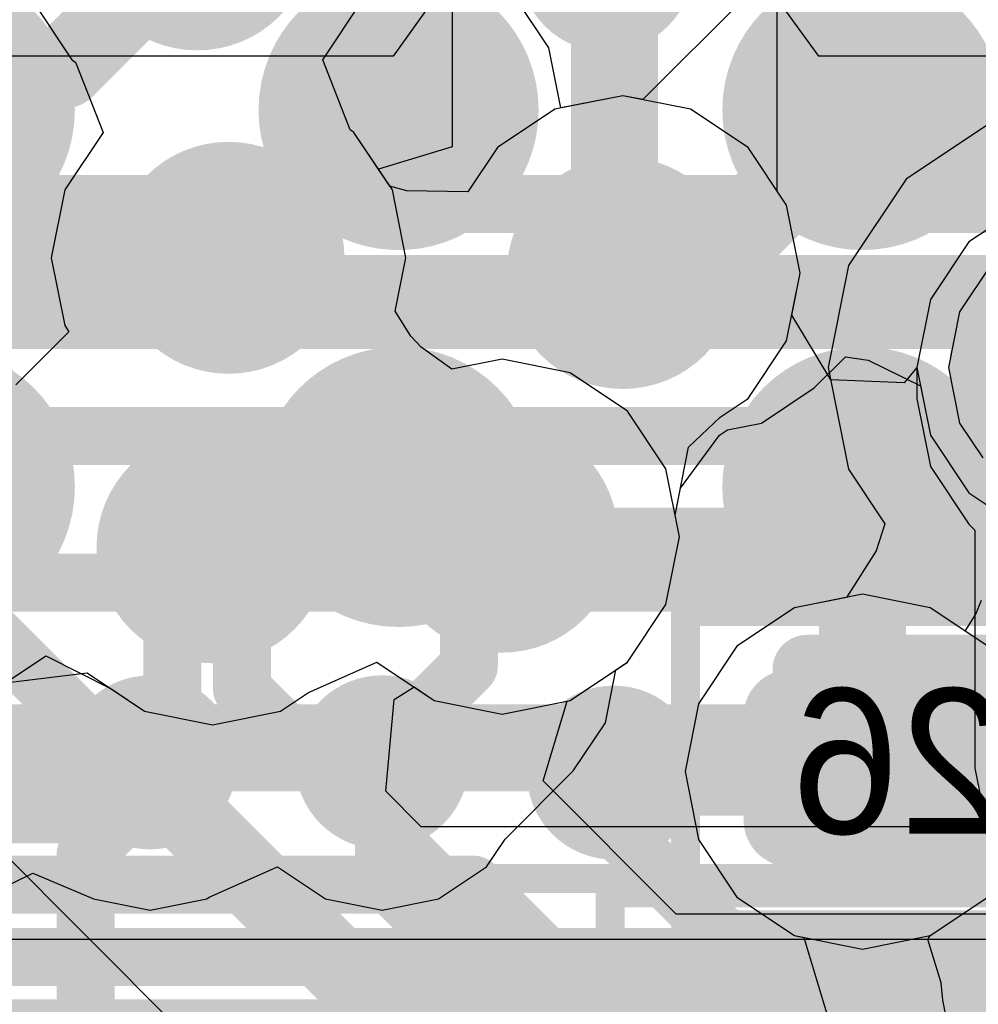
# Model space of a CAD drawing. Header units: millimetres. Extents: x -2 to 68, y -2 to 27.4.
# Tile 457 of 594: x 47.2 to 48.9, y 7.8 to 9.5. Entities that reach past the tile are written whole.
import ezdxf

# ---------------------------------------------------------------- set-up
doc = ezdxf.new("R2010")
doc.units = ezdxf.units.MM
for name, color, linetype in [('BottomLayer', 5, 'Continuous'), ('BottomPaste', 16, 'Continuous'), ('BottomSolder', 6, 'Continuous'), ('DrillGuide', 244, 'Continuous'), ('Mechanical10', 56, 'Continuous'), ('Mechanical13', 56, 'Continuous'), ('Mechanical15', 56, 'Continuous'), ('Mechanical17', 56, 'Continuous'), ('Mechanical6', 56, 'Continuous'), ('MidLayer1', 16, 'Continuous'), ('MidLayer2', 76, 'Continuous'), ('MidLayer3', 90, 'Continuous'), ('MidLayer4', 156, 'Continuous'), ('MidLayer5', 130, 'Continuous'), ('MidLayer6', 216, 'Continuous'), ('MidLayer7', 6, 'Continuous'), ('MidLayer8', 54, 'Continuous'), ('MultiLayer', 9, 'Continuous'), ('TopLayer', 1, 'Continuous'), ('TopPaste', 8, 'Continuous'), ('TopSolder', 216, 'Continuous'), ('ViaHoleLayer', 16, 'Continuous')]:
    doc.layers.add(name, color=color, linetype=linetype)

# ---------------------------------------------------------------- blocks, each defined once
blk = doc.blocks.new('CAP_0201_B_100')
at = {"layer": 'BottomLayer', "const_width": 0.0806}
for points in [[(-0.3897, 0.0894, 1), (-0.3091, 0.0894, 1)], [(-0.2409, 0.0894, 1), (-0.1603, 0.0894, 1)], [(0.1603, 0.0894, 1), (0.2409, 0.0894, 1)], [(0.3091, 0.0894, 1), (0.3897, 0.0894, 1)], [(-0.3897, -0.0894, 1), (-0.3091, -0.0894, 1)], [(-0.2409, -0.0894, 1), (-0.1603, -0.0894, 1)], [(0.1603, -0.0894, 1), (0.2409, -0.0894, 1)], [(0.3091, -0.0894, 1), (0.3897, -0.0894, 1)]]:
    blk.add_lwpolyline(points, format="xyb", close=True, dxfattribs=at)
at = {"layer": 'BottomLayer'}
for points in [[(-0.2006, 0.17), (-0.3494, 0.17), (-0.2006, -0.17), (-0.3494, -0.17)], [(0.2006, -0.17), (0.3494, -0.17), (0.2006, 0.17), (0.3494, 0.17)], [(-0.12, 0.0894), (-0.43, 0.0894), (-0.12, -0.0894), (-0.43, -0.0894)], [(0.12, -0.0894), (0.43, -0.0894), (0.12, 0.0894), (0.43, 0.0894)]]:
    blk.add_solid(points, dxfattribs=at)
at = {"layer": 'BottomPaste', "const_width": 0.0806}
for points in [[(-0.3897, 0.0894, 1), (-0.3091, 0.0894, 1)], [(-0.2409, 0.0894, 1), (-0.1603, 0.0894, 1)], [(0.1603, 0.0894, 1), (0.2409, 0.0894, 1)], [(0.3091, 0.0894, 1), (0.3897, 0.0894, 1)], [(-0.3897, -0.0894, 1), (-0.3091, -0.0894, 1)], [(-0.2409, -0.0894, 1), (-0.1603, -0.0894, 1)], [(0.1603, -0.0894, 1), (0.2409, -0.0894, 1)], [(0.3091, -0.0894, 1), (0.3897, -0.0894, 1)]]:
    blk.add_lwpolyline(points, format="xyb", close=True, dxfattribs=at)
at = {"layer": 'BottomPaste'}
for points in [[(-0.2006, 0.17), (-0.3494, 0.17), (-0.2006, -0.17), (-0.3494, -0.17)], [(0.2006, -0.17), (0.3494, -0.17), (0.2006, 0.17), (0.3494, 0.17)], [(-0.12, 0.0894), (-0.43, 0.0894), (-0.12, -0.0894), (-0.43, -0.0894)], [(0.12, -0.0894), (0.43, -0.0894), (0.12, 0.0894), (0.43, 0.0894)]]:
    blk.add_solid(points, dxfattribs=at)
at = {"layer": 'BottomSolder', "const_width": 0.0806}
for points in [[(-0.3897, 0.0894, 1), (-0.3091, 0.0894, 1)], [(-0.2409, 0.0894, 1), (-0.1603, 0.0894, 1)], [(0.1603, 0.0894, 1), (0.2409, 0.0894, 1)], [(0.3091, 0.0894, 1), (0.3897, 0.0894, 1)], [(-0.3897, -0.0894, 1), (-0.3091, -0.0894, 1)], [(-0.2409, -0.0894, 1), (-0.1603, -0.0894, 1)], [(0.1603, -0.0894, 1), (0.2409, -0.0894, 1)], [(0.3091, -0.0894, 1), (0.3897, -0.0894, 1)]]:
    blk.add_lwpolyline(points, format="xyb", close=True, dxfattribs=at)
at = {"layer": 'BottomSolder'}
for points in [[(-0.2006, 0.17), (-0.3494, 0.17), (-0.2006, -0.17), (-0.3494, -0.17)], [(0.2006, -0.17), (0.3494, -0.17), (0.2006, 0.17), (0.3494, 0.17)], [(-0.12, 0.0894), (-0.43, 0.0894), (-0.12, -0.0894), (-0.43, -0.0894)], [(0.12, -0.0894), (0.43, -0.0894), (0.12, 0.0894), (0.43, 0.0894)]]:
    blk.add_solid(points, dxfattribs=at)
at = {"layer": 'Mechanical10', "const_width": 0.12}
for points in [[(-0.32, 0.17), (0.32, 0.17)], [(-0.32, -0.17), (-0.32, 0.17)], [(0.32, -0.17), (0.32, 0.17)], [(-0.32, -0.17), (0.32, -0.17)]]:
    blk.add_lwpolyline(points, dxfattribs=at)
at = {"layer": 'Mechanical10', "const_width": 0.06}
for points in [[(-0.35, 0.17, 1), (-0.29, 0.17, 1)], [(-0.35, 0.17, 1), (-0.29, 0.17, 1)], [(0.29, 0.17, 1), (0.35, 0.17, 1)], [(0.29, 0.17, 1), (0.35, 0.17, 1)], [(-0.35, -0.17, 1), (-0.29, -0.17, 1)], [(-0.35, -0.17, 1), (-0.29, -0.17, 1)], [(0.29, -0.17, 1), (0.35, -0.17, 1)], [(0.29, -0.17, 1), (0.35, -0.17, 1)]]:
    blk.add_lwpolyline(points, format="xyb", close=True, dxfattribs=at)
at = {"layer": 'Mechanical6', "const_width": 0.05}
for points in [[(-0.53, 0.27), (0.53, 0.27)], [(-0.53, -0.27), (-0.53, 0.27)], [(0.53, -0.27), (0.53, 0.27)], [(0, -0.135), (0, 0.135)], [(-0.135, 0), (0.135, 0)], [(-0.53, -0.27), (0.53, -0.27)]]:
    blk.add_lwpolyline(points, dxfattribs=at)
at = {"layer": 'Mechanical6'}
for points, const_width in [([(-0.5425, 0.27, 1), (-0.5175, 0.27, 1)], 0.025), ([(-0.5425, 0.27, 1), (-0.5175, 0.27, 1)], 0.025), ([(0.5175, 0.27, 1), (0.5425, 0.27, 1)], 0.025), ([(0.5175, 0.27, 1), (0.5425, 0.27, 1)], 0.025), ([(-0.0125, 0.135, 1), (0.0125, 0.135, 1)], 0.025), ([(0.1013, 0, 1), (-0.1013, 0, 1)], 0.05), ([(-0.1475, 0, 1), (-0.1225, 0, 1)], 0.025), ([(-0.1138, 0, 1), (-0.0888, 0, 1)], 0.025), ([(0.0888, 0, 1), (0.1138, 0, 1)], 0.025), ([(0.1225, 0, 1), (0.1475, 0, 1)], 0.025), ([(-0.0125, -0.135, 1), (0.0125, -0.135, 1)], 0.025), ([(-0.5425, -0.27, 1), (-0.5175, -0.27, 1)], 0.025), ([(-0.5425, -0.27, 1), (-0.5175, -0.27, 1)], 0.025), ([(0.5175, -0.27, 1), (0.5425, -0.27, 1)], 0.025), ([(0.5175, -0.27, 1), (0.5425, -0.27, 1)], 0.025)]:
    blk.add_lwpolyline(points, format="xyb", close=True, dxfattribs=dict(at, const_width=const_width))
blk = doc.blocks.new('BGA169C50P13X13_700X700X60_B_102')
at = {"layer": 'Mechanical6', "const_width": 0.05}
for points in [[(3.75, 3.75), (3.75, -3.75)], [(3.75, -3.75), (-3.75, -3.75)]]:
    blk.add_lwpolyline(points, dxfattribs=at)
at = {"layer": 'Mechanical6', "const_width": 0.025}
blk.add_lwpolyline([(3.7375, -3.75, 1), (3.7625, -3.75, 1)], format="xyb", close=True, dxfattribs=at)
blk.add_lwpolyline([(3.7375, -3.75, 1), (3.7625, -3.75, 1)], format="xyb", close=True, dxfattribs=at)
blk = doc.blocks.new('MT53D512M32D2DS_053_WT_D_F_________1_168')
at = {"layer": 'Mechanical13', "const_width": 0.1}
blk.add_lwpolyline([(5, 7.25), (-5, 7.25)], dxfattribs=at)
at = {"layer": 'Mechanical15', "const_width": 0.05}
blk.add_lwpolyline([(5.25, 7.5), (-5.25, 7.5)], dxfattribs=at)
at = {"layer": 'TopLayer', "const_width": 0.14}
for points in [[(2.73, 6.825, 1), (2.87, 6.825, 1)], [(3.53, 6.825, 1), (3.67, 6.825, 1)], [(2.73, 6.175, 1), (2.87, 6.175, 1)], [(3.53, 6.175, 1), (3.67, 6.175, 1)]]:
    blk.add_lwpolyline(points, format="xyb", close=True, dxfattribs=at)
at = {"layer": 'TopPaste', "const_width": 0.14}
for points in [[(2.73, 6.825, 1), (2.87, 6.825, 1)], [(3.53, 6.825, 1), (3.67, 6.825, 1)], [(2.73, 6.175, 1), (2.87, 6.175, 1)], [(3.53, 6.175, 1), (3.67, 6.175, 1)]]:
    blk.add_lwpolyline(points, format="xyb", close=True, dxfattribs=at)
at = {"layer": 'TopSolder', "const_width": 0.2416}
for points in [[(2.6792, 6.825, 1), (2.9208, 6.825, 1)], [(3.4792, 6.825, 1), (3.7208, 6.825, 1)], [(4.2792, 6.825, 1), (4.5208, 6.825, 1)], [(2.6792, 6.175, 1), (2.9208, 6.175, 1)], [(3.4792, 6.175, 1), (3.7208, 6.175, 1)], [(4.2792, 6.175, 1), (4.5208, 6.175, 1)]]:
    blk.add_lwpolyline(points, format="xyb", close=True, dxfattribs=at)

msp = doc.modelspace()

# ---------------------------------------------------------------- linework, layer by layer
at = {"layer": 'BottomLayer'}
for p, q in [((47.9809, 9.5447), (47.8907, 9.4177)), ((48.625, 9.4177), (48.5329, 9.5447)), ((47.8907, 9.4177), (46.6143, 9.4177)), ((49.7867, 9.4177), (48.625, 9.4177))]:
    msp.add_line(p, q, dxfattribs=at)
for points, const_width in [([(48.1836, 9.5755, 1), (48.3336, 9.5755, 1)], 0.15), ([(47.3964, 8.2, 1), (47.5464, 8.2, 1)], 0.15), ([(47.7964, 8.2002, 1), (47.9464, 8.2002, 1)], 0.15), ([(48.196, 8.1824, 1), (48.346, 8.1824, 1)], 0.15), ([(48.2335, 8.1824, 1), (48.3085, 8.1824, 1)], 0.075), ([(48.2411, 8.19, 1), (48.3161, 8.19, 1)], 0.075), ([(48.2411, 8.19, 1), (48.3161, 8.19, 1)], 0.075), ([(48.6125, 8.19, 1), (48.6875, 8.19, 1)], 0.075), ([(47.4464, 8.2, 1), (47.4964, 8.2, 1)], 0.05), ([(47.8464, 8.2002, 1), (47.8964, 8.2002, 1)], 0.05), ([(47.85, 8.1966, 1), (47.9, 8.1966, 1)], 0.05), ([(47.85, 8.1966, 1), (47.9, 8.1966, 1)], 0.05), ([(47.4464, 8.1528, 1), (47.4964, 8.1528, 1)], 0.05), ([(47.4464, 8.1528, 1), (47.4964, 8.1528, 1)], 0.05), ([(47.335, 8.0414, 1), (47.385, 8.0414, 1)], 0.05), ([(47.335, 8.0414, 1), (47.385, 8.0414, 1)], 0.05), ([(47.85, 8, 1), (47.9, 8, 1)], 0.05), ([(47.85, 8, 1), (47.9, 8, 1)], 0.05), ([(47.9857, 7.8643, 1), (48.0357, 7.8643, 1)], 0.05), ([(47.9857, 7.8643, 1), (48.0357, 7.8643, 1)], 0.05), ([(48.5857, 7.8643, 1), (48.6357, 7.8643, 1)], 0.05), ([(48.5857, 7.8643, 1), (48.6357, 7.8643, 1)], 0.05)]:
    msp.add_lwpolyline(points, format="xyb", close=True, dxfattribs=dict(at, const_width=const_width))
for points, const_width in [([(46.5087, 9.1628), (49.7867, 9.1628)], 0.1), ([(46.1192, 8.9628), (49.7038, 8.9628)], 0.1), ([(45.5189, 8.7628), (49.621, 8.7628)], 0.1), ([(45.2288, 8.51), (49.3699, 8.51)], 0.1), ([(48.271, 8.1824), (48.2786, 8.19)], 0.15), ([(48.2786, 8.19), (48.65, 8.19)], 0.15), ([(47.4714, 8.1528), (47.4714, 8.2)], 0.1), ([(47.8714, 8.2002), (47.875, 8.1966)], 0.1), ([(47.875, 8), (47.875, 8.1966)], 0.1), ([(47.36, 8.0414), (47.4714, 8.1528)], 0.1), ([(47.36, 4.6693), (47.36, 8.0414)], 0.1), ([(47.875, 8), (48.0107, 7.8643)], 0.1), ([(48.0107, 7.8643), (48.6107, 7.8643)], 0.1), ([(48.6107, 7.8643), (48.875, 7.6)], 0.1)]:
    msp.add_lwpolyline(points, dxfattribs=dict(at, const_width=const_width))
at = {"layer": 'DrillGuide'}
for points, const_width in [([(47.875, 9.325, 1), (47.925, 9.325, 1)], 0.05), ([(48.675, 9.325, 1), (48.725, 9.325, 1)], 0.05), ([(47.5566, 9.0701, 1), (47.6566, 9.0701, 1)], 0.1), ([(48.2367, 9.0439, 1), (48.3367, 9.0439, 1)], 0.1), ([(48.675, 8.675, 1), (48.725, 8.675, 1)], 0.05), ([(48.0286, 8.5892, 1), (48.1286, 8.5892, 1)], 0.1), ([(47.5289, 8.5709, 1), (47.6289, 8.5709, 1)], 0.1), ([(48.65, 8.184, 1), (48.75, 8.184, 1)], 0.1), ([(47.4464, 8.2, 1), (47.4964, 8.2, 1)], 0.05), ([(47.8464, 8.2002, 1), (47.8964, 8.2002, 1)], 0.05), ([(48.246, 8.1824, 1), (48.296, 8.1824, 1)], 0.05)]:
    msp.add_lwpolyline(points, format="xyb", close=True, dxfattribs=dict(at, const_width=const_width))
at = {"layer": 'MidLayer1'}
for p, q in [((47.2702, 9.5108), (47.3365, 9.4115)), ((48.159, 9.4323), (48.0983, 9.5233)), ((48.5017, 9.5233), (48.3213, 9.3429)), ((48.1797, 9.3285), (48.159, 9.4323)), ((47.3365, 9.4115), (47.3427, 9.4074)), ((47.3427, 9.4074), (47.3903, 9.2864)), ((48.2867, 9.3497), (48.1797, 9.3285)), ((48.3213, 9.3429), (48.2867, 9.3497)), ((47.3903, 9.2864), (47.324, 9.1872)), ((47.324, 9.1872), (47.3007, 9.0701)), ((47.3007, 9.0701), (47.324, 8.9531)), ((47.324, 8.9531), (47.3312, 8.9424)), ((47.3312, 8.9424), (47.2396, 8.8508)), ((48.6171, 8.8456), (48.6709, 8.8993)), ((48.6709, 8.8993), (48.7102, 8.8935)), ((48.7102, 8.8935), (48.8005, 8.8493)), ((48.8005, 8.8493), (48.8174, 8.7641)), ((48.5262, 8.7848), (48.6171, 8.8456)), ((48.4675, 8.7732), (48.5262, 8.7848)), ((48.3862, 8.6729), (48.4536, 8.7644)), ((48.4536, 8.7644), (48.4675, 8.7732)), ((48.8174, 8.7641), (48.8837, 8.6649)), ((48.3771, 8.6265), (48.3862, 8.6729)), ((48.8837, 8.6649), (48.9829, 8.5986)), ((48.3845, 8.5892), (48.3771, 8.6265)), ((48.3612, 8.4722), (48.3845, 8.5892)), ((48.2949, 8.3729), (48.3612, 8.4722)), ((47.1921, 8.3174), (47.2913, 8.3837)), ((47.2913, 8.3837), (47.4055, 8.326)), ((47.7445, 8.3207), (47.8623, 8.3729)), ((47.8623, 8.3729), (47.9615, 8.3066)), ((48.1957, 8.3066), (48.2949, 8.3729)), ((47.4055, 8.326), (47.4619, 8.2883)), ((47.696, 8.2883), (47.7445, 8.3207)), ((47.9615, 8.3066), (48.0786, 8.2833)), ((48.0786, 8.2833), (48.1957, 8.3066)), ((47.4619, 8.2883), (47.5789, 8.265)), ((47.5789, 8.265), (47.696, 8.2883))]:
    msp.add_line(p, q, dxfattribs=at)
for points, const_width in [([(47.4528, 9.6278, 1), (47.6528, 9.6278, 1)], 0.2), ([(47.825, 9.325, 1), (47.975, 9.325, 1)], 0.15), ([(48.625, 9.325, 1), (48.775, 9.325, 1)], 0.15), ([(47.8432, 9.325, 1), (47.9182, 9.325, 1)], 0.075), ([(47.8432, 9.325, 1), (47.9182, 9.325, 1)], 0.075), ([(47.8625, 9.325, 1), (47.9375, 9.325, 1)], 0.075), ([(48.6625, 9.325, 1), (48.7375, 9.325, 1)], 0.075), ([(47.5066, 9.0701, 1), (47.7066, 9.0701, 1)], 0.2), ([(48.1867, 9.0439, 1), (48.3867, 9.0439, 1)], 0.2), ([(47.5691, 9.0701, 1), (47.6441, 9.0701, 1)], 0.075), ([(47.5884, 9.0701, 1), (47.6634, 9.0701, 1)], 0.075), ([(47.5884, 9.0701, 1), (47.6634, 9.0701, 1)], 0.075), ([(48.2492, 9.0439, 1), (48.3242, 9.0439, 1)], 0.075), ([(48.3814, 9.0439, 1), (48.4564, 9.0439, 1)], 0.075), ([(48.3814, 9.0439, 1), (48.4564, 9.0439, 1)], 0.075), ([(48.625, 8.675, 1), (48.775, 8.675, 1)], 0.15), ([(46.975, 8.6, 1), (47.175, 8.6, 1)], 0.2), ([(47.9786, 8.5892, 1), (48.1786, 8.5892, 1)], 0.2), ([(47.4789, 8.5709, 1), (47.6789, 8.5709, 1)], 0.2), ([(48.6625, 8.675, 1), (48.7375, 8.675, 1)], 0.075), ([(48.6, 8.184, 1), (48.8, 8.184, 1)], 0.2), ([(48.6625, 8.184, 1), (48.7375, 8.184, 1)], 0.075)]:
    msp.add_lwpolyline(points, format="xyb", close=True, dxfattribs=dict(at, const_width=const_width))
at = {"layer": 'MidLayer1', "const_width": 0.15}
for points in [[(47.6259, 9.0701), (47.8807, 9.325)], [(47.8807, 9.325), (47.9, 9.325)], [(48.4189, 9.0439), (48.7, 9.325)], [(47.6066, 9.0701), (47.6259, 9.0701)], [(48.2867, 9.0439), (48.4189, 9.0439)], [(48.7, 8.184), (48.7, 8.675)]]:
    msp.add_lwpolyline(points, dxfattribs=at)
at = {"layer": 'MidLayer2'}
for p, q in [((47.2702, 9.5108), (47.3365, 9.4115)), ((47.7691, 9.4115), (47.8354, 9.5108)), ((47.3365, 9.4115), (47.3427, 9.4074)), ((47.3427, 9.4074), (47.3903, 9.2864)), ((47.8167, 9.2906), (47.7691, 9.4115)), ((48.2867, 9.3497), (48.1696, 9.3265)), ((48.4037, 9.3265), (48.2867, 9.3497)), ((48.1696, 9.3265), (48.0704, 9.2602)), ((48.503, 9.2602), (48.4037, 9.3265)), ((47.8229, 9.2864), (47.8167, 9.2906)), ((47.3903, 9.2864), (47.324, 9.1872)), ((47.8849, 9.1937), (47.8229, 9.2864)), ((48.0704, 9.2602), (48.0194, 9.1838)), ((48.5693, 9.1609), (48.503, 9.2602)), ((47.324, 9.1872), (47.3007, 9.0701)), ((47.9143, 9.1856), (47.8849, 9.1937)), ((48.0194, 9.1838), (47.9143, 9.1856)), ((48.5925, 9.0439), (48.5693, 9.1609)), ((48.9829, 9.1637), (48.8837, 9.0974)), ((48.8837, 9.0974), (48.8174, 8.9982)), ((47.3007, 9.0701), (47.324, 8.9531)), ((48.5693, 8.9268), (48.5925, 9.0439)), ((48.8174, 8.9982), (48.7941, 8.8812)), ((47.324, 8.9531), (47.3312, 8.9424)), ((47.3312, 8.9424), (47.2396, 8.8508)), ((48.503, 8.8276), (48.5693, 8.9268)), ((48.7941, 8.8812), (48.8174, 8.7641)), ((48.4545, 8.7952), (48.503, 8.8276)), ((48.4002, 8.7434), (48.4545, 8.7952)), ((48.8174, 8.7641), (48.8837, 8.6649)), ((48.3771, 8.6265), (48.4002, 8.7434)), ((48.8837, 8.6649), (48.9829, 8.5986)), ((48.3845, 8.5892), (48.3771, 8.6265)), ((48.3612, 8.4722), (48.3845, 8.5892)), ((48.2949, 8.3729), (48.3612, 8.4722)), ((48.1957, 8.3066), (48.2949, 8.3729)), ((47.8924, 8.3087), (47.9266, 8.33)), ((47.9266, 8.33), (47.9615, 8.3066)), ((47.8779, 8.1501), (47.8924, 8.3087)), ((47.9615, 8.3066), (48.0786, 8.2833)), ((48.0786, 8.2833), (48.1957, 8.3066)), ((47.9391, 8.0889), (47.8779, 8.1501)), ((49.638, 8.0889), (47.9391, 8.0889))]:
    msp.add_line(p, q, dxfattribs=at)
for points, const_width in [([(47.4528, 9.6278, 1), (47.6528, 9.6278, 1)], 0.2), ([(47.5066, 9.0701, 1), (47.7066, 9.0701, 1)], 0.2), ([(48.1867, 9.0439, 1), (48.3867, 9.0439, 1)], 0.2), ([(46.975, 8.6, 1), (47.175, 8.6, 1)], 0.2), ([(47.9786, 8.5892, 1), (48.1786, 8.5892, 1)], 0.2), ([(47.4789, 8.5709, 1), (47.6789, 8.5709, 1)], 0.2), ([(48.6, 8.184, 1), (48.8, 8.184, 1)], 0.2), ([(47.5322, 8.1103, 1), (47.5822, 8.1103, 1)], 0.05), ([(47.5322, 8.1103, 1), (47.5822, 8.1103, 1)], 0.05), ([(47.8086, 7.834, 1), (47.8586, 7.834, 1)], 0.05), ([(47.8086, 7.834, 1), (47.8586, 7.834, 1)], 0.05)]:
    msp.add_lwpolyline(points, format="xyb", close=True, dxfattribs=dict(at, const_width=const_width))
at = {"layer": 'MidLayer2', "const_width": 0.1}
for points in [[(44.3519, 8.1103), (47.5572, 8.1103)], [(47.5572, 8.1103), (47.8336, 7.834)], [(47.8336, 7.834), (51.0389, 7.834)]]:
    msp.add_lwpolyline(points, dxfattribs=at)
at = {"layer": 'MidLayer3'}
for p, q in [((47.7691, 9.4115), (47.8354, 9.5108)), ((47.8167, 9.2906), (47.7691, 9.4115)), ((48.2867, 9.3497), (48.1696, 9.3265)), ((48.4037, 9.3265), (48.2867, 9.3497)), ((48.1696, 9.3265), (48.0704, 9.2602)), ((48.503, 9.2602), (48.4037, 9.3265)), ((47.8229, 9.2864), (47.8167, 9.2906)), ((47.8849, 9.1937), (47.8229, 9.2864)), ((48.0704, 9.2602), (48.0194, 9.1838)), ((48.5693, 9.1609), (48.503, 9.2602)), ((47.9143, 9.1856), (47.8849, 9.1937)), ((48.0194, 9.1838), (47.9143, 9.1856)), ((48.5925, 9.0439), (48.5693, 9.1609)), ((48.9829, 9.1637), (48.8837, 9.0974)), ((48.8837, 9.0974), (48.8174, 8.9982)), ((48.5693, 8.9268), (48.5925, 9.0439)), ((48.8174, 8.9982), (48.7941, 8.8812)), ((48.503, 8.8276), (48.5693, 8.9268)), ((48.7941, 8.8812), (48.8174, 8.7641)), ((48.4545, 8.7952), (48.503, 8.8276)), ((48.4002, 8.7434), (48.4545, 8.7952)), ((48.8174, 8.7641), (48.8837, 8.6649)), ((48.3771, 8.6265), (48.4002, 8.7434)), ((48.8837, 8.6649), (48.9829, 8.5986)), ((48.3845, 8.5892), (48.3771, 8.6265)), ((48.3612, 8.4722), (48.3845, 8.5892)), ((48.2949, 8.3729), (48.3612, 8.4722)), ((47.1921, 8.3174), (47.2913, 8.3837)), ((47.2913, 8.3837), (47.4055, 8.326)), ((47.7445, 8.3207), (47.8623, 8.3729)), ((47.8623, 8.3729), (47.9615, 8.3066)), ((48.1957, 8.3066), (48.2949, 8.3729)), ((47.4055, 8.326), (47.4619, 8.2883)), ((47.696, 8.2883), (47.7445, 8.3207)), ((47.9615, 8.3066), (48.0786, 8.2833)), ((48.0786, 8.2833), (48.1957, 8.3066)), ((47.4619, 8.2883), (47.5789, 8.265)), ((47.5789, 8.265), (47.696, 8.2883)), ((52.2142, 7.8944), (45.8746, 7.8944))]:
    msp.add_line(p, q, dxfattribs=at)
for points, const_width in [([(47.4528, 9.6278, 1), (47.6528, 9.6278, 1)], 0.2), ([(47.2877, 9.3977, 1), (47.3577, 9.3977, 1)], 0.07), ([(47.2877, 9.3977, 1), (47.3577, 9.3977, 1)], 0.07), ([(47.5066, 9.0701, 1), (47.7066, 9.0701, 1)], 0.2), ([(48.1867, 9.0439, 1), (48.3867, 9.0439, 1)], 0.2), ([(47.5716, 9.0701, 1), (47.6416, 9.0701, 1)], 0.07), ([(46.975, 8.6, 1), (47.175, 8.6, 1)], 0.2), ([(47.9786, 8.5892, 1), (48.1786, 8.5892, 1)], 0.2), ([(47.4789, 8.5709, 1), (47.6789, 8.5709, 1)], 0.2), ([(48.6, 8.184, 1), (48.8, 8.184, 1)], 0.2)]:
    msp.add_lwpolyline(points, format="xyb", close=True, dxfattribs=dict(at, const_width=const_width))
for points, const_width in [([(47.3227, 9.3977), (47.5528, 9.6278)], 0.14), ([(46.4126, 9.3977), (47.3227, 9.3977)], 0.14), ([(46.2699, 9.0701), (47.6066, 9.0701)], 0.14), ([(45.807, 7.7313), (53.993, 7.7313)], 0.12)]:
    msp.add_lwpolyline(points, dxfattribs=dict(at, const_width=const_width))
at = {"layer": 'MidLayer4'}
for p, q in [((48.553, 9.1852), (48.553, 9.5615)), ((47.2702, 9.5108), (47.3365, 9.4115)), ((47.7691, 9.4115), (47.8354, 9.5108)), ((47.9923, 9.5049), (47.9923, 9.2616)), ((47.3365, 9.4115), (47.3427, 9.4074)), ((47.3427, 9.4074), (47.3903, 9.2864)), ((47.8167, 9.2906), (47.7691, 9.4115)), ((47.8229, 9.2864), (47.8167, 9.2906)), ((47.3903, 9.2864), (47.324, 9.1872)), ((47.8653, 9.223), (47.8229, 9.2864)), ((47.9923, 9.2616), (47.8653, 9.223)), ((47.324, 9.1872), (47.3007, 9.0701)), ((48.5693, 9.1609), (48.553, 9.1852)), ((48.5925, 9.0439), (48.5693, 9.1609)), ((48.9829, 9.1637), (48.8837, 9.0974)), ((48.8837, 9.0974), (48.8174, 8.9982)), ((47.3007, 9.0701), (47.324, 8.9531)), ((48.5693, 8.9268), (48.5925, 9.0439)), ((48.8174, 8.9982), (48.7941, 8.8812)), ((47.324, 8.9531), (47.3312, 8.9424)), ((47.3312, 8.9424), (47.2396, 8.8508)), ((48.503, 8.8276), (48.5693, 8.9268)), ((48.7941, 8.8812), (48.7941, 8.827)), ((48.4545, 8.7952), (48.503, 8.8276)), ((48.7941, 8.827), (48.7941, 8.827)), ((48.7941, 8.827), (48.8174, 8.71)), ((48.4002, 8.7434), (48.4545, 8.7952)), ((48.3771, 8.6265), (48.4002, 8.7434)), ((48.8174, 8.71), (48.8837, 8.6107)), ((48.3845, 8.5892), (48.3771, 8.6265)), ((48.8837, 8.6107), (48.8941, 8.6003)), ((48.8941, 8.6003), (48.8941, 8.19)), ((48.3612, 8.4722), (48.3845, 8.5892)), ((48.2949, 8.3729), (48.3612, 8.4722)), ((48.2748, 8.3595), (48.2949, 8.3729)), ((48.2567, 8.2683), (48.2748, 8.3595)), ((48.2014, 8.1856), (48.2567, 8.2683)), ((48.0836, 8.0678), (48.2014, 8.1856)), ((48.8941, 8.19), (48.9174, 8.0729)), ((48.0516, 8.0199), (48.0836, 8.0678)), ((47.5735, 7.9675), (47.6912, 8.0199)), ((47.6912, 8.0199), (47.7739, 7.9647)), ((47.969, 7.9647), (48.0516, 8.0199)), ((47.1761, 7.9634), (47.2693, 8.0091)), ((47.2693, 8.0091), (47.3726, 7.9654)), ((47.3726, 7.9654), (47.3739, 7.9645)), ((47.3739, 7.9645), (47.4714, 7.9451)), ((47.4714, 7.9451), (47.569, 7.9645)), ((47.569, 7.9645), (47.5735, 7.9675)), ((47.7739, 7.9647), (47.8714, 7.9453)), ((47.8714, 7.9453), (47.969, 7.9647))]:
    msp.add_line(p, q, dxfattribs=at)
for points, const_width in [([(47.4528, 9.6278, 1), (47.6528, 9.6278, 1)], 0.2), ([(48.1836, 9.5755, 1), (48.3336, 9.5755, 1)], 0.15), ([(47.5066, 9.0701, 1), (47.7066, 9.0701, 1)], 0.2), ([(48.1867, 9.0439, 1), (48.3867, 9.0439, 1)], 0.2), ([(48.2351, 9.0579, 1), (48.3101, 9.0579, 1)], 0.075), ([(48.2351, 9.0579, 1), (48.3101, 9.0579, 1)], 0.075), ([(48.2492, 9.0439, 1), (48.3242, 9.0439, 1)], 0.075), ([(46.975, 8.6, 1), (47.175, 8.6, 1)], 0.2), ([(47.9786, 8.5892, 1), (48.1786, 8.5892, 1)], 0.2), ([(47.4789, 8.5709, 1), (47.6789, 8.5709, 1)], 0.2), ([(48.0536, 8.5892, 1), (48.1036, 8.5892, 1)], 0.05), ([(47.5539, 8.5709, 1), (47.6039, 8.5709, 1)], 0.05), ([(47.9962, 8.5318, 1), (48.0462, 8.5318, 1)], 0.05), ([(47.9962, 8.5318, 1), (48.0462, 8.5318, 1)], 0.05), ([(47.5539, 8.4897, 1), (47.6039, 8.4897, 1)], 0.05), ([(47.5539, 8.4897, 1), (47.6039, 8.4897, 1)], 0.05), ([(47.4847, 8.4205, 1), (47.5347, 8.4205, 1)], 0.05), ([(47.4847, 8.4205, 1), (47.5347, 8.4205, 1)], 0.05), ([(47.9962, 8.3658, 1), (48.0462, 8.3658, 1)], 0.05), ([(47.9962, 8.3658, 1), (48.0462, 8.3658, 1)], 0.05), ([(48.6, 8.184, 1), (48.8, 8.184, 1)], 0.2), ([(47.3964, 8.2, 1), (47.5464, 8.2, 1)], 0.15), ([(47.7964, 8.2002, 1), (47.9464, 8.2002, 1)], 0.15), ([(48.196, 8.1824, 1), (48.346, 8.1824, 1)], 0.15), ([(47.4847, 8.2383, 1), (47.5347, 8.2383, 1)], 0.05), ([(47.4847, 8.2383, 1), (47.5347, 8.2383, 1)], 0.05), ([(47.8464, 8.2161, 1), (47.8964, 8.2161, 1)], 0.05), ([(47.8464, 8.2161, 1), (47.8964, 8.2161, 1)], 0.05), ([(48.2335, 8.1824, 1), (48.3085, 8.1824, 1)], 0.075), ([(48.2343, 8.1832, 1), (48.3093, 8.1832, 1)], 0.075), ([(48.2343, 8.1832, 1), (48.3093, 8.1832, 1)], 0.075), ([(48.6617, 8.1832, 1), (48.7367, 8.1832, 1)], 0.075), ([(48.6617, 8.1832, 1), (48.7367, 8.1832, 1)], 0.075), ([(48.6625, 8.184, 1), (48.7375, 8.184, 1)], 0.075), ([(47.4464, 8.2, 1), (47.4964, 8.2, 1)], 0.05), ([(47.8464, 8.2002, 1), (47.8964, 8.2002, 1)], 0.05)]:
    msp.add_lwpolyline(points, format="xyb", close=True, dxfattribs=dict(at, const_width=const_width))
for points, const_width in [([(48.2726, 9.0579), (48.2726, 9.5615)], 0.15), ([(48.2726, 9.0579), (48.2867, 9.0439)], 0.15), ([(48.0212, 8.5318), (48.0786, 8.5892)], 0.1), ([(47.5789, 8.4897), (47.5789, 8.5709)], 0.1), ([(48.0212, 8.3658), (48.0212, 8.5318)], 0.1), ([(47.5097, 8.4205), (47.5789, 8.4897)], 0.1), ([(47.5097, 8.2383), (47.5097, 8.4205)], 0.1), ([(47.8714, 8.2161), (48.0212, 8.3658)], 0.1), ([(47.4714, 8.2), (47.5097, 8.2383)], 0.1), ([(47.8714, 8.2002), (47.8714, 8.2161)], 0.1), ([(48.271, 8.1824), (48.2718, 8.1832)], 0.15), ([(48.2718, 8.1832), (48.6992, 8.1832)], 0.15), ([(48.6992, 8.1832), (48.7, 8.184)], 0.15)]:
    msp.add_lwpolyline(points, dxfattribs=dict(at, const_width=const_width))
at = {"layer": 'MidLayer5'}
for p, q in [((47.2702, 9.5108), (47.3365, 9.4115)), ((47.7691, 9.4115), (47.8354, 9.5108)), ((47.3365, 9.4115), (47.3427, 9.4074)), ((47.3427, 9.4074), (47.3903, 9.2864)), ((47.8167, 9.2906), (47.7691, 9.4115)), ((48.2867, 9.3497), (48.1696, 9.3265)), ((48.4037, 9.3265), (48.2867, 9.3497)), ((48.1696, 9.3265), (48.0704, 9.2602)), ((48.503, 9.2602), (48.4037, 9.3265)), ((47.8229, 9.2864), (47.8167, 9.2906)), ((47.3903, 9.2864), (47.324, 9.1872)), ((47.8849, 9.1937), (47.8229, 9.2864)), ((48.0704, 9.2602), (48.0194, 9.1838)), ((48.5693, 9.1609), (48.503, 9.2602)), ((47.324, 9.1872), (47.3007, 9.0701)), ((47.9143, 9.1856), (47.8849, 9.1937)), ((48.0194, 9.1838), (47.9143, 9.1856)), ((48.5925, 9.0439), (48.5693, 9.1609)), ((48.9829, 9.1637), (48.8837, 9.0974)), ((48.8837, 9.0974), (48.8174, 8.9982)), ((47.3007, 9.0701), (47.324, 8.9531)), ((48.5781, 8.9711), (48.5925, 9.0439)), ((48.8174, 8.9982), (48.7941, 8.8812)), ((48.6458, 8.8595), (48.5781, 8.9711)), ((47.324, 8.9531), (47.3312, 8.9424)), ((47.3312, 8.9424), (47.2396, 8.8508)), ((48.7941, 8.8812), (48.7722, 8.8545)), ((48.7722, 8.8545), (48.6458, 8.8595))]:
    msp.add_line(p, q, dxfattribs=at)
for points, const_width in [([(47.4528, 9.6278, 1), (47.6528, 9.6278, 1)], 0.2), ([(47.5066, 9.0701, 1), (47.7066, 9.0701, 1)], 0.2), ([(48.1867, 9.0439, 1), (48.3867, 9.0439, 1)], 0.2), ([(46.975, 8.6, 1), (47.175, 8.6, 1)], 0.2), ([(47.9786, 8.5892, 1), (48.1786, 8.5892, 1)], 0.2), ([(47.4789, 8.5709, 1), (47.6789, 8.5709, 1)], 0.2), ([(48.0536, 8.5892, 1), (48.1036, 8.5892, 1)], 0.05), ([(48.8158, 8.5892, 1), (48.8658, 8.5892, 1)], 0.05), ([(48.8158, 8.5892, 1), (48.8658, 8.5892, 1)], 0.05), ([(48.6, 8.184, 1), (48.8, 8.184, 1)], 0.2), ([(48.1343, 8.2, 1), (48.1843, 8.2, 1)], 0.05), ([(48.1343, 8.2, 1), (48.1843, 8.2, 1)], 0.05), ([(48.0046, 7.9891, 1), (48.0546, 7.9891, 1)], 0.05), ([(48.0046, 7.9891, 1), (48.0546, 7.9891, 1)], 0.05), ([(48.5452, 7.7891, 1), (48.5952, 7.7891, 1)], 0.05), ([(48.5452, 7.7891, 1), (48.5952, 7.7891, 1)], 0.05)]:
    msp.add_lwpolyline(points, format="xyb", close=True, dxfattribs=dict(at, const_width=const_width))
at = {"layer": 'MidLayer5', "const_width": 0.1}
for points in [[(48.0786, 8.5892), (48.8408, 8.5892)], [(48.8408, 8.5892), (49.43, 8)], [(46.975, 8.2), (48.1593, 8.2)], [(48.1593, 8.2), (48.5702, 7.7891)], [(46.6859, 7.9891), (48.0296, 7.9891)], [(48.0296, 7.9891), (48.4323, 7.5864)], [(48.5702, 7.7891), (49.8539, 7.7891)]]:
    msp.add_lwpolyline(points, dxfattribs=at)
at = {"layer": 'MidLayer6'}
for p, q in [((47.2702, 9.5108), (47.3365, 9.4115)), ((47.7691, 9.4115), (47.8354, 9.5108)), ((47.3365, 9.4115), (47.3427, 9.4074)), ((47.3427, 9.4074), (47.3903, 9.2864)), ((47.8167, 9.2906), (47.7691, 9.4115)), ((48.2867, 9.3497), (48.1696, 9.3265)), ((48.4037, 9.3265), (48.2867, 9.3497)), ((48.1696, 9.3265), (48.0704, 9.2602)), ((48.503, 9.2602), (48.4037, 9.3265)), ((47.8229, 9.2864), (47.8167, 9.2906)), ((47.3903, 9.2864), (47.324, 9.1872)), ((47.8849, 9.1937), (47.8229, 9.2864)), ((48.0704, 9.2602), (48.0194, 9.1838)), ((48.5693, 9.1609), (48.503, 9.2602)), ((47.324, 9.1872), (47.3007, 9.0701)), ((47.9143, 9.1856), (47.8849, 9.1937)), ((48.0194, 9.1838), (47.9143, 9.1856)), ((48.5925, 9.0439), (48.5693, 9.1609)), ((48.9829, 9.1637), (48.8837, 9.0974)), ((48.8837, 9.0974), (48.8174, 8.9982)), ((47.3007, 9.0701), (47.324, 8.9531)), ((48.5693, 8.9268), (48.5925, 9.0439)), ((48.8174, 8.9982), (48.7941, 8.8812)), ((47.324, 8.9531), (47.3312, 8.9424)), ((47.3312, 8.9424), (47.2396, 8.8508)), ((48.503, 8.8276), (48.5693, 8.9268)), ((48.7941, 8.8812), (48.8174, 8.7641)), ((48.4545, 8.7952), (48.503, 8.8276)), ((48.4002, 8.7434), (48.4545, 8.7952)), ((48.8174, 8.7641), (48.8837, 8.6649)), ((48.3771, 8.6265), (48.4002, 8.7434)), ((48.8837, 8.6649), (48.9829, 8.5986)), ((48.3845, 8.5892), (48.3771, 8.6265)), ((48.3612, 8.4722), (48.3845, 8.5892)), ((48.2949, 8.3729), (48.3612, 8.4722)), ((48.1957, 8.3066), (48.2949, 8.3729)), ((46.9168, 8.3449), (47.9588, 7.3029)), ((48.1491, 8.1679), (48.1909, 8.3057)), ((48.1909, 8.3057), (48.1957, 8.3066)), ((48.379, 7.938), (48.1491, 8.1679)), ((50.2151, 7.938), (48.379, 7.938))]:
    msp.add_line(p, q, dxfattribs=at)
for points, const_width in [([(47.4528, 9.6278, 1), (47.6528, 9.6278, 1)], 0.2), ([(47.5066, 9.0701, 1), (47.7066, 9.0701, 1)], 0.2), ([(48.1867, 9.0439, 1), (48.3867, 9.0439, 1)], 0.2), ([(46.975, 8.6, 1), (47.175, 8.6, 1)], 0.2), ([(47.9786, 8.5892, 1), (48.1786, 8.5892, 1)], 0.2), ([(47.4789, 8.5709, 1), (47.6789, 8.5709, 1)], 0.2), ([(47.5539, 8.5709, 1), (47.6039, 8.5709, 1)], 0.05), ([(47.6047, 8.5201, 1), (47.6547, 8.5201, 1)], 0.05), ([(47.6047, 8.5201, 1), (47.6547, 8.5201, 1)], 0.05), ([(47.6047, 8.3267, 1), (47.6547, 8.3267, 1)], 0.05), ([(47.6047, 8.3267, 1), (47.6547, 8.3267, 1)], 0.05), ([(48.6, 8.184, 1), (48.8, 8.184, 1)], 0.2)]:
    msp.add_lwpolyline(points, format="xyb", close=True, dxfattribs=dict(at, const_width=const_width))
at = {"layer": 'MidLayer6', "const_width": 0.1}
for points in [[(47.5789, 8.5709), (47.6297, 8.5201)], [(47.075, 8.5472), (48.1391, 7.4831)], [(47.6297, 8.3267), (47.6297, 8.5201)], [(47.6297, 8.3267), (48.2734, 7.6831)]]:
    msp.add_lwpolyline(points, dxfattribs=at)
at = {"layer": 'MidLayer7'}
for p, q in [((47.2702, 9.5108), (47.3365, 9.4115)), ((47.7691, 9.4115), (47.8354, 9.5108)), ((47.3365, 9.4115), (47.3427, 9.4074)), ((47.3427, 9.4074), (47.3903, 9.2864)), ((47.8167, 9.2906), (47.7691, 9.4115)), ((48.9244, 9.305), (48.7756, 9.2056)), ((47.8229, 9.2864), (47.8167, 9.2906)), ((47.3903, 9.2864), (47.324, 9.1872)), ((47.8892, 9.1872), (47.8229, 9.2864)), ((48.7756, 9.2056), (48.6761, 9.0567)), ((47.324, 9.1872), (47.3007, 9.0701)), ((47.9125, 9.0701), (47.8892, 9.1872)), ((47.3007, 9.0701), (47.324, 8.9531)), ((47.8942, 8.978), (47.9125, 9.0701)), ((48.6761, 9.0567), (48.6412, 8.8812)), ((48.8682, 8.9772), (48.9226, 9.0586)), ((47.9213, 8.9352), (47.8942, 8.978)), ((48.8491, 8.8812), (48.8682, 8.9772)), ((47.324, 8.9531), (47.3312, 8.9424)), ((47.3312, 8.9424), (47.2396, 8.8508)), ((47.9392, 8.9163), (47.9213, 8.9352)), ((47.9916, 8.8778), (47.9392, 8.9163)), ((48.0786, 8.8951), (47.9916, 8.8778)), ((48.1957, 8.8718), (48.0786, 8.8951)), ((48.6412, 8.8812), (48.6761, 8.7056)), ((48.8682, 8.7851), (48.8491, 8.8812)), ((48.2949, 8.8055), (48.1957, 8.8718)), ((48.3612, 8.7063), (48.2949, 8.8055)), ((48.9084, 8.7249), (48.8682, 8.7851)), ((48.3845, 8.5892), (48.3612, 8.7063)), ((48.6761, 8.7056), (48.7389, 8.6116)), ((48.7389, 8.6116), (48.724, 8.565)), ((48.3612, 8.4722), (48.3845, 8.5892)), ((48.724, 8.565), (48.6726, 8.4844)), ((48.6726, 8.4844), (48.5829, 8.4666)), ((48.8959, 8.4554), (48.9055, 8.4799)), ((48.2949, 8.3729), (48.3612, 8.4722)), ((48.5829, 8.4666), (48.4837, 8.4003)), ((48.8774, 8.4263), (48.8959, 8.4554)), ((48.9163, 8.4003), (48.8774, 8.4263)), ((48.4837, 8.4003), (48.4174, 8.3011)), ((47.1921, 8.3174), (47.2913, 8.3837)), ((47.2913, 8.3837), (47.4055, 8.326)), ((47.7445, 8.3207), (47.8623, 8.3729)), ((47.8623, 8.3729), (47.9615, 8.3066)), ((48.1957, 8.3066), (48.2949, 8.3729)), ((47.4055, 8.326), (47.4619, 8.2883)), ((47.696, 8.2883), (47.7445, 8.3207)), ((47.9615, 8.3066), (48.0786, 8.2833)), ((48.0786, 8.2833), (48.1957, 8.3066)), ((47.4619, 8.2883), (47.5789, 8.265)), ((47.5789, 8.265), (47.696, 8.2883)), ((48.4174, 8.3011), (48.3941, 8.184)), ((48.3941, 8.184), (48.4174, 8.0669)), ((48.4174, 8.0669), (48.4837, 7.9677)), ((48.4837, 7.9677), (48.5829, 7.9014)), ((48.8171, 7.9014), (48.9163, 7.9677)), ((48.5829, 7.9014), (48.5989, 7.8982)), ((48.5989, 7.8982), (48.6407, 7.7604)), ((48.8131, 7.8948), (48.8171, 7.9014)), ((48.8359, 7.8196), (48.8131, 7.8948)), ((48.8388, 7.7898), (48.8359, 7.8196)), ((48.8447, 7.7604), (48.8388, 7.7898))]:
    msp.add_line(p, q, dxfattribs=at)
for points, const_width in [([(47.4528, 9.6278, 1), (47.6528, 9.6278, 1)], 0.2), ([(47.5066, 9.0701, 1), (47.7066, 9.0701, 1)], 0.2), ([(48.1867, 9.0439, 1), (48.3867, 9.0439, 1)], 0.2), ([(48.975, 8.8812, 1), (49.225, 8.8812, 1)], 0.25), ([(46.975, 8.6, 1), (47.175, 8.6, 1)], 0.2), ([(47.9786, 8.5892, 1), (48.1786, 8.5892, 1)], 0.2), ([(47.4789, 8.5709, 1), (47.6789, 8.5709, 1)], 0.2), ([(48.6, 8.184, 1), (48.8, 8.184, 1)], 0.2)]:
    msp.add_lwpolyline(points, format="xyb", close=True, dxfattribs=dict(at, const_width=const_width))
at = {"layer": 'MidLayer7', "const_width": 0.5}
for points in [[(49.1, 8.8812), (49.2604, 8.7208)], [(48.7934, 7.2643), (49.2604, 7.7312)]]:
    msp.add_lwpolyline(points, dxfattribs=at)
at = {"layer": 'MidLayer8'}
for p, q in [((47.2702, 9.5108), (47.3365, 9.4115)), ((47.7691, 9.4115), (47.8354, 9.5108)), ((47.3365, 9.4115), (47.3427, 9.4074)), ((47.3427, 9.4074), (47.3903, 9.2864)), ((47.8167, 9.2906), (47.7691, 9.4115)), ((47.8229, 9.2864), (47.8167, 9.2906)), ((47.3903, 9.2864), (47.324, 9.1872)), ((47.8892, 9.1872), (47.8229, 9.2864)), ((47.324, 9.1872), (47.3007, 9.0701)), ((47.9125, 9.0701), (47.8892, 9.1872)), ((48.9829, 9.1637), (48.8837, 9.0974)), ((48.8837, 9.0974), (48.8174, 8.9982)), ((47.3007, 9.0701), (47.324, 8.9531)), ((47.8942, 8.978), (47.9125, 9.0701)), ((48.8174, 8.9982), (48.7941, 8.8812)), ((47.9213, 8.9352), (47.8942, 8.978)), ((47.324, 8.9531), (47.3312, 8.9424)), ((47.3312, 8.9424), (47.2396, 8.8508)), ((47.9392, 8.9163), (47.9213, 8.9352)), ((47.9916, 8.8778), (47.9392, 8.9163)), ((48.0786, 8.8951), (47.9916, 8.8778)), ((48.1957, 8.8718), (48.0786, 8.8951)), ((48.7941, 8.8812), (48.8174, 8.7641)), ((48.2949, 8.8055), (48.1957, 8.8718)), ((48.3612, 8.7063), (48.2949, 8.8055)), ((48.8174, 8.7641), (48.8837, 8.6649)), ((48.3845, 8.5892), (48.3612, 8.7063)), ((48.8837, 8.6649), (48.9829, 8.5986)), ((48.3612, 8.4722), (48.3845, 8.5892)), ((48.7, 8.4899), (48.5829, 8.4666)), ((48.8171, 8.4666), (48.7, 8.4899)), ((48.2949, 8.3729), (48.3612, 8.4722)), ((48.5829, 8.4666), (48.4837, 8.4003)), ((48.9163, 8.4003), (48.8171, 8.4666)), ((48.4837, 8.4003), (48.4174, 8.3011)), ((47.7445, 8.3207), (47.8623, 8.3729)), ((47.8623, 8.3729), (47.9615, 8.3066)), ((48.1957, 8.3066), (48.2949, 8.3729)), ((47.2216, 8.3371), (47.3626, 8.3546)), ((47.3626, 8.3546), (47.4619, 8.2883)), ((47.696, 8.2883), (47.7445, 8.3207)), ((47.9615, 8.3066), (48.0786, 8.2833)), ((48.0786, 8.2833), (48.1957, 8.3066)), ((47.4619, 8.2883), (47.5789, 8.265)), ((47.5789, 8.265), (47.696, 8.2883)), ((48.4174, 8.3011), (48.3941, 8.184)), ((48.3941, 8.184), (48.4174, 8.0669)), ((48.4174, 8.0669), (48.4837, 7.9677)), ((48.4837, 7.9677), (48.5829, 7.9014)), ((48.8171, 7.9014), (48.9163, 7.9677)), ((48.5829, 7.9014), (48.7, 7.8781)), ((48.7, 7.8781), (48.8171, 7.9014))]:
    msp.add_line(p, q, dxfattribs=at)
at = {"layer": 'MidLayer8', "const_width": 0.2}
for points in [[(47.4528, 9.6278, 1), (47.6528, 9.6278, 1)], [(47.5066, 9.0701, 1), (47.7066, 9.0701, 1)], [(48.1867, 9.0439, 1), (48.3867, 9.0439, 1)], [(46.975, 8.6, 1), (47.175, 8.6, 1)], [(47.9786, 8.5892, 1), (48.1786, 8.5892, 1)], [(47.4789, 8.5709, 1), (47.6789, 8.5709, 1)], [(48.6, 8.184, 1), (48.8, 8.184, 1)]]:
    msp.add_lwpolyline(points, format="xyb", close=True, dxfattribs=at)
at = {"layer": 'MultiLayer'}
for points, const_width in [([(47.4528, 9.6278, 1), (47.6528, 9.6278, 1)], 0.2), ([(48.1836, 9.5755, 1), (48.3336, 9.5755, 1)], 0.15), ([(47.825, 9.325, 1), (47.975, 9.325, 1)], 0.15), ([(48.625, 9.325, 1), (48.775, 9.325, 1)], 0.15), ([(47.5066, 9.0701, 1), (47.7066, 9.0701, 1)], 0.2), ([(48.1867, 9.0439, 1), (48.3867, 9.0439, 1)], 0.2), ([(48.625, 8.675, 1), (48.775, 8.675, 1)], 0.15), ([(46.975, 8.6, 1), (47.175, 8.6, 1)], 0.2), ([(47.9786, 8.5892, 1), (48.1786, 8.5892, 1)], 0.2), ([(47.4789, 8.5709, 1), (47.6789, 8.5709, 1)], 0.2), ([(48.6, 8.184, 1), (48.8, 8.184, 1)], 0.2), ([(47.3964, 8.2, 1), (47.5464, 8.2, 1)], 0.15), ([(47.7964, 8.2002, 1), (47.9464, 8.2002, 1)], 0.15), ([(48.196, 8.1824, 1), (48.346, 8.1824, 1)], 0.15)]:
    msp.add_lwpolyline(points, format="xyb", close=True, dxfattribs=dict(at, const_width=const_width))
at = {"layer": 'TopLayer', "const_width": 0.15}
for points in [[(47.825, 9.325, 1), (47.975, 9.325, 1)], [(48.625, 9.325, 1), (48.775, 9.325, 1)], [(48.625, 8.675, 1), (48.775, 8.675, 1)]]:
    msp.add_lwpolyline(points, format="xyb", close=True, dxfattribs=at)
at = {"layer": 'TopLayer', "const_width": 0.1}
for points in [[(45.811, 9.025), (49.717, 9.025)], [(45.7667, 7.8643), (50.9371, 7.8643)]]:
    msp.add_lwpolyline(points, dxfattribs=at)
at = {"layer": 'ViaHoleLayer'}
for points, const_width in [([(47.875, 9.325, 1), (47.925, 9.325, 1)], 0.05), ([(48.675, 9.325, 1), (48.725, 9.325, 1)], 0.05), ([(47.5566, 9.0701, 1), (47.6566, 9.0701, 1)], 0.1), ([(48.2367, 9.0439, 1), (48.3367, 9.0439, 1)], 0.1), ([(48.675, 8.675, 1), (48.725, 8.675, 1)], 0.05), ([(48.0286, 8.5892, 1), (48.1286, 8.5892, 1)], 0.1), ([(47.5289, 8.5709, 1), (47.6289, 8.5709, 1)], 0.1), ([(48.65, 8.184, 1), (48.75, 8.184, 1)], 0.1), ([(47.4464, 8.2, 1), (47.4964, 8.2, 1)], 0.05), ([(47.8464, 8.2002, 1), (47.8964, 8.2002, 1)], 0.05), ([(48.246, 8.1824, 1), (48.296, 8.1824, 1)], 0.05)]:
    msp.add_lwpolyline(points, format="xyb", close=True, dxfattribs=dict(at, const_width=const_width))

# ---------------------------------------------------------------- block references
at = {"rotation": 180}
for name, p in [('MT53D512M32D2DS_053_WT_D_F_________1_168', (51.5, 15.5)), ('BGA169C50P13X13_700X700X60_B_102', (52.015, 4.225))]:
    msp.add_blockref(name, p, dxfattribs=at)
msp.add_blockref('CAP_0201_B_100', (48.925, 8.19))

# ---------------------------------------------------------------- texts
at = {"layer": 'Mechanical17', "text_generation_flag": 2}
msp.add_text('C226', height=0.25, dxfattribs=at).set_placement((49.3776, 8.0772))

doc.saveas('drawing.dxf')
